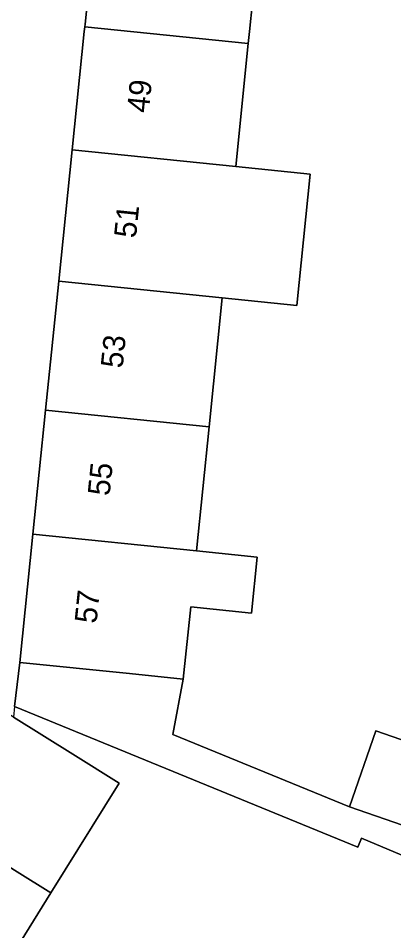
# Model space of a CAD drawing. Extents: x 160856 to 161310, y 384024 to 384878.
# Drawn here: x 161182.07 to 161199.07, y 384459.26 to 384500.6 of the extents above; entities that cross this region are included whole.
import ezdxf

# ---------------------------------------------------------------- set-up
doc = ezdxf.new("R2010")
doc.units = 0
for name, color, linetype in [('IMGEO_Erf', 7, 'Continuous'), ('IMGEO_Pand', 7, 'Continuous'), ('IMGEO_Pand_nummerreeks', 7, 'Continuous'), ('IMGEO_Voetpad_open', 7, 'Continuous')]:
    doc.layers.add(name, color=color, linetype=linetype)

msp = doc.modelspace()

# ---------------------------------------------------------------- linework, layer by layer
at = {"layer": 'IMGEO_Erf'}
for points in [[(161210.071, 384527.002), (161195.459, 384528.498), (161194.858, 384522.617), (161198.543, 384522.24), (161197.954, 384516.48), (161194.269, 384516.857), (161193.68, 384511.097), (161193.091, 384505.336), (161192.545, 384500), (161192.489, 384499.455), (161191.919, 384493.88), (161195.296, 384493.535), (161194.687, 384487.586), (161191.311, 384487.931), (161190.714, 384482.088), (161190.139, 384476.467), (161192.888, 384476.186), (161192.628, 384473.649), (161189.88, 384473.93), (161189.545, 384470.658), (161189.071, 384468.147), (161197.078, 384464.867), (161198.267, 384468.313), (161202.662, 384466.796)], [(161201.269, 384461.906), (161197.618, 384463.448), (161197.448, 384463.045), (161181.905, 384469.413), (161181.848, 384468.928), (161184.535, 384467.253), (161186.64, 384465.941), (161183.54, 384460.968), (161180.384, 384455.904)]]:
    msp.add_lwpolyline(points, dxfattribs=at)
at = {"layer": 'IMGEO_Pand'}
for points in [[(161185.083, 384500.212), (161192.489, 384499.455), (161192.545, 384500), (161193.091, 384505.336), (161185.684, 384506.093), (161185.095, 384500.333)], [(161185.083, 384500.212), (161185.061, 384500), (161184.513, 384494.637), (161191.919, 384493.88), (161192.489, 384499.455)], [(161184.513, 384494.637), (161183.904, 384488.688), (161191.311, 384487.931), (161194.687, 384487.586), (161195.296, 384493.535), (161191.919, 384493.88)], [(161191.311, 384487.931), (161183.904, 384488.688), (161183.307, 384482.845), (161190.714, 384482.088)], [(161182.732, 384477.224), (161190.139, 384476.467), (161190.714, 384482.088), (161183.307, 384482.845)], [(161182.732, 384477.224), (161182.138, 384471.416), (161187.113, 384470.907), (161189.545, 384470.658), (161189.88, 384473.93), (161192.628, 384473.649), (161192.888, 384476.186), (161190.139, 384476.467)], [(161177.191, 384464.924), (161183.54, 384460.968), (161186.64, 384465.941), (161184.535, 384467.253), (161181.848, 384468.928), (161180.291, 384469.898)], [(161202.662, 384466.796), (161198.267, 384468.313), (161197.078, 384464.867), (161201.473, 384463.351)], [(161177.191, 384464.924), (161174.035, 384459.86), (161180.384, 384455.904), (161183.54, 384460.968)]]:
    msp.add_lwpolyline(points, close=True, dxfattribs=at)
at = {"layer": 'IMGEO_Voetpad_open'}
for points in [[(161181.905, 384469.413), (161182.138, 384471.416), (161182.732, 384477.224), (161183.307, 384482.845), (161183.904, 384488.688), (161184.513, 384494.637), (161185.061, 384500), (161185.083, 384500.212), (161185.095, 384500.333), (161185.684, 384506.093)], [(161201.473, 384463.351), (161197.078, 384464.867), (161189.071, 384468.147), (161189.545, 384470.658), (161187.113, 384470.907), (161182.138, 384471.416), (161181.905, 384469.413), (161197.448, 384463.045), (161197.618, 384463.448), (161201.269, 384461.906)]]:
    msp.add_lwpolyline(points, dxfattribs=at)

# ---------------------------------------------------------------- texts
at = {"layer": 'IMGEO_Pand_nummerreeks'}
for s, p in [('49', (161187.978, 384496.288)), ('51', (161187.398, 384490.616)), ('53', (161186.795, 384484.72)), ('55', (161186.204, 384478.936)), ('57', (161185.613, 384473.152))]:
    msp.add_text(s, height=1, rotation=84.1619, dxfattribs=at).set_placement(p)

doc.saveas('drawing.dxf')
